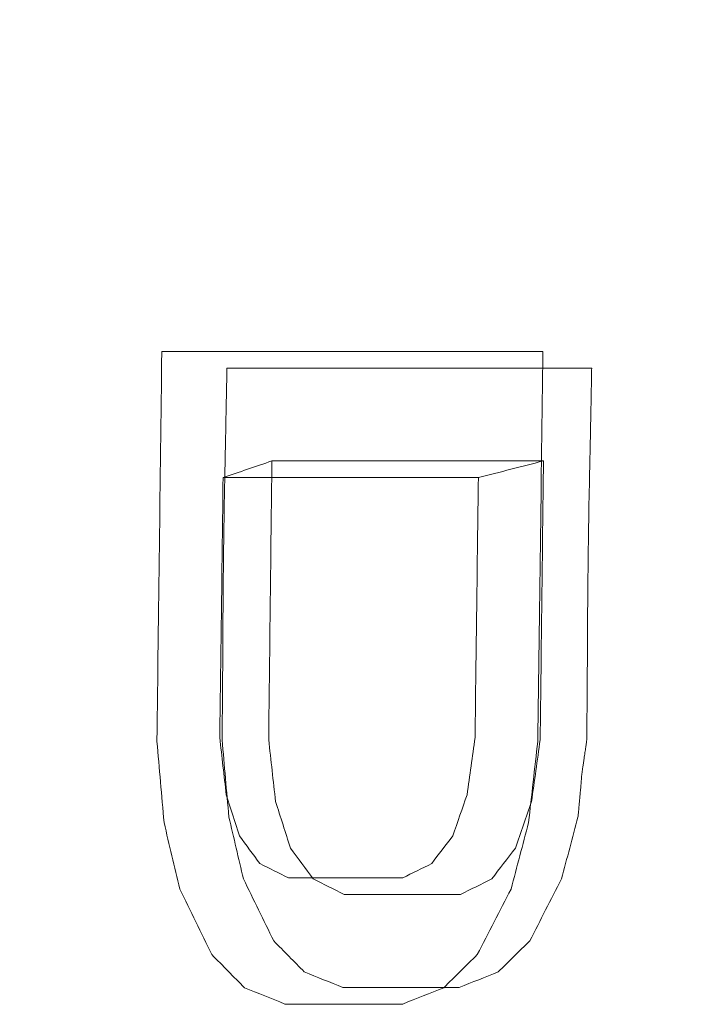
# Model space of a CAD drawing. Header units: millimetres. Extents: x -10 to 594, y 0 to 420.
# Tile 383 of 656: x 203.9296 to 203.9998, y 280.1017 to 280.2027. Entities that reach past the tile are written whole.
import ezdxf

# ---------------------------------------------------------------- set-up
doc = ezdxf.new("R2010")
doc.units = ezdxf.units.MM
doc.layers.add('1', color=7, linetype='Continuous', true_color=0xffffff)

msp = doc.modelspace()

# ---------------------------------------------------------------- linework, layer by layer
at = {"layer": '1', "color": 155, "linetype": 'Continuous', "lineweight": 18}
for points, knots in [([(204.40352, 278.79375), (204.33394, 278.7936), (204.19588, 278.82249), (203.93276, 278.99196), (203.64432, 279.40375), (203.41025, 280.1436), (203.32698, 281.01625), (203.41025, 281.88889), (203.64432, 282.62874), (203.93276, 283.04053), (204.19588, 283.21), (204.33394, 283.23889), (204.40352, 283.23875)], [0, 0, 0, 0, 0.0625, 0.125, 0.25, 0.375, 0.5, 0.625, 0.75, 0.875, 0.9375, 1, 1, 1, 1]), ([(204.40352, 283.23875), (204.40271, 283.23875), (204.40107, 283.23875), (204.39862, 283.23873), (204.39617, 283.23871), (204.39372, 283.23867), (204.39127, 283.23862), (204.38882, 283.23856), (204.38637, 283.23849), (204.38392, 283.23841), (204.38148, 283.23831), (204.37903, 283.2382), (204.37658, 283.23808), (204.37414, 283.23795), (204.37169, 283.23781), (204.36925, 283.23765), (204.36681, 283.23748), (204.36437, 283.2373), (204.36193, 283.23711), (204.35949, 283.23691), (204.35705, 283.23669), (204.35461, 283.23646), (204.35217, 283.23622), (204.34973, 283.23597), (204.34729, 283.23571), (204.34486, 283.23543), (204.34242, 283.23515), (204.33999, 283.23485), (204.33755, 283.23453), (204.33512, 283.23421), (204.33269, 283.23388), (204.33026, 283.23353), (204.32782, 283.23317), (204.32539, 283.2328), (204.32296, 283.23242), (204.32053, 283.23202), (204.31811, 283.23161), (204.31568, 283.2312), (204.31325, 283.23076), (204.31082, 283.23032), (204.3084, 283.22987), (204.30597, 283.2294), (204.30355, 283.22892), (204.30113, 283.22843), (204.2987, 283.22793), (204.29628, 283.22741), (204.29386, 283.22689), (204.29144, 283.22635), (204.28902, 283.2258), (204.2866, 283.22524), (204.28418, 283.22466), (204.28176, 283.22408), (204.27934, 283.22348), (204.27692, 283.22287), (204.27451, 283.22225), (204.27209, 283.22161), (204.26968, 283.22097), (204.26726, 283.22031), (204.26485, 283.21964), (204.26243, 283.21896), (204.26002, 283.21827), (204.25761, 283.21756), (204.2552, 283.21684), (204.25279, 283.21611), (204.25038, 283.21537), (204.24797, 283.21462), (204.24556, 283.21385), (204.24315, 283.21308), (204.24074, 283.21229), (204.23834, 283.21149), (204.23593, 283.21067), (204.23352, 283.20985), (204.23112, 283.20901), (204.22871, 283.20816), (204.22631, 283.2073), (204.22391, 283.20643), (204.2215, 283.20555), (204.2191, 283.20465), (204.2167, 283.20374), (204.2143, 283.20282), (204.2119, 283.20189), (204.2095, 283.20094), (204.2071, 283.19999), (204.2047, 283.19902), (204.2023, 283.19804), (204.1999, 283.19705), (204.18479, 283.19072), (204.15713, 283.17787), (204.1173, 283.15582), (204.07802, 283.13051), (204.03929, 283.10193), (203.99797, 283.06746), (203.95432, 283.02621), (203.90866, 282.97716), (203.86414, 282.9233), (203.82084, 282.86476), (203.77892, 282.80184), (203.73854, 282.73473), (203.69979, 282.66355), (203.6627, 282.5884), (203.62734, 282.50947), (203.59381, 282.42691), (203.56215, 282.34083), (203.52913, 282.2415), (203.49572, 282.1281), (203.46318, 281.99979), (203.43707, 281.87842), (203.41636, 281.76547), (203.40009, 281.66198), (203.38623, 281.55674), (203.37481, 281.44998), (203.36586, 281.34218), (203.35944, 281.23381), (203.35559, 281.12513), (203.35431, 281.01625), (203.35559, 280.90737), (203.35944, 280.79869), (203.36586, 280.69032), (203.37481, 280.58252), (203.38623, 280.47576), (203.40009, 280.37052), (203.41635, 280.26703), (203.435, 280.16536), (203.45597, 280.06574), (203.47923, 279.96839), (203.50473, 279.87344), (203.53242, 279.78108), (203.56215, 279.69166), (203.5938, 279.60559), (203.62734, 279.52303), (203.66269, 279.44409), (203.69978, 279.36894), (203.73854, 279.29777), (203.77891, 279.23066), (203.82084, 279.16773), (203.86414, 279.1092), (203.90865, 279.05534), (203.95432, 279.00629), (204.00109, 278.96208), (204.04887, 278.92281), (204.09755, 278.8886), (204.14711, 278.8595), (204.18209, 278.84287), (204.20193, 278.8346), (204.20637, 278.83279), (204.2108, 278.83103), (204.21523, 278.8293), (204.21967, 278.82762), (204.22411, 278.82598), (204.22855, 278.82438), (204.233, 278.82282), (204.23744, 278.8213), (204.24189, 278.81982), (204.24634, 278.81838), (204.25079, 278.81698), (204.25525, 278.81563), (204.2597, 278.81431), (204.26416, 278.81304), (204.26862, 278.8118), (204.27309, 278.81061), (204.27755, 278.80946), (204.28202, 278.80834), (204.28649, 278.80727), (204.29096, 278.80624), (204.29543, 278.80525), (204.29991, 278.8043), (204.30439, 278.8034), (204.30887, 278.80253), (204.31335, 278.8017), (204.31784, 278.80092), (204.32233, 278.80017), (204.32682, 278.79947), (204.33131, 278.79881), (204.33581, 278.79818), (204.3403, 278.7976), (204.3448, 278.79706), (204.34931, 278.79656), (204.35381, 278.7961), (204.35832, 278.79568), (204.36283, 278.7953), (204.36734, 278.79497), (204.37185, 278.79467), (204.37637, 278.79442), (204.38089, 278.7942), (204.38541, 278.79403), (204.38994, 278.79389), (204.39446, 278.7938), (204.39899, 278.79375), (204.40201, 278.79375), (204.40352, 278.79375)], [0, 0, 0, 0, 0.000746, 0.001492, 0.002237, 0.002983, 0.003728, 0.004473, 0.005218, 0.005962, 0.006707, 0.007451, 0.008195, 0.008939, 0.009683, 0.010427, 0.01117, 0.011913, 0.012657, 0.0134, 0.014143, 0.014885, 0.015628, 0.016371, 0.017113, 0.017855, 0.018598, 0.01934, 0.020082, 0.020824, 0.021566, 0.022307, 0.023049, 0.023791, 0.024532, 0.025274, 0.026015, 0.026757, 0.027498, 0.028239, 0.02898, 0.029722, 0.030463, 0.031204, 0.031945, 0.032686, 0.033427, 0.034168, 0.034909, 0.03565, 0.036391, 0.037132, 0.037874, 0.038615, 0.039356, 0.040097, 0.040838, 0.041579, 0.04232, 0.043062, 0.043803, 0.044545, 0.045286, 0.046027, 0.046769, 0.047511, 0.048252, 0.048994, 0.049736, 0.050478, 0.05122, 0.051962, 0.052705, 0.053447, 0.054189, 0.054932, 0.055675, 0.056418, 0.057161, 0.057904, 0.058647, 0.05939, 0.060134, 0.060878, 0.061621, 0.062365, 0.06311, 0.075698, 0.088229, 0.100725, 0.113207, 0.125697, 0.14129, 0.156857, 0.172441, 0.188081, 0.20372, 0.219302, 0.234867, 0.250452, 0.266047, 0.281627, 0.297231, 0.312895, 0.333766, 0.354549, 0.375329, 0.390906, 0.406468, 0.422052, 0.437697, 0.453344, 0.468917, 0.484456, 0.499999, 0.515541, 0.531079, 0.546652, 0.5623, 0.577944, 0.593528, 0.60909, 0.624668, 0.640257, 0.655835, 0.67144, 0.687107, 0.70277, 0.718373, 0.733954, 0.74955, 0.765134, 0.780698, 0.796281, 0.811921, 0.82756, 0.843143, 0.858711, 0.874306, 0.889914, 0.905519, 0.921164, 0.93689, 0.938265, 0.93964, 0.941013, 0.942387, 0.94376, 0.945132, 0.946504, 0.947876, 0.949247, 0.950618, 0.951989, 0.953359, 0.954729, 0.956099, 0.957469, 0.958839, 0.960208, 0.961578, 0.962947, 0.964317, 0.965686, 0.967055, 0.968425, 0.969794, 0.971164, 0.972534, 0.973903, 0.975274, 0.976644, 0.978014, 0.979385, 0.980756, 0.982128, 0.9835, 0.984872, 0.986244, 0.987618, 0.988991, 0.990365, 0.99174, 0.993115, 0.994491, 0.995867, 0.997244, 0.998622, 1, 1, 1, 1]), ([(203.95086, 280.16693), (203.95086, 280.16652), (203.95085, 280.16558), (203.95082, 280.16401), (203.95078, 280.16211), (203.95074, 280.15987), (203.95068, 280.15715), (203.95062, 280.15411), (203.95057, 280.15093), (203.95052, 280.1474), (203.95048, 280.14323), (203.95045, 280.13813), (203.95042, 280.13326), (203.95039, 280.13009), (203.95038, 280.12883)], [0, 0, 0, 0, 0.032483, 0.073716, 0.123699, 0.182434, 0.24992, 0.338547, 0.421869, 0.499887, 0.616896, 0.749912, 0.901226, 1, 1, 1, 1]), ([(203.98773, 280.12883), (203.98774, 280.12926), (203.98775, 280.13021), (203.98776, 280.13179), (203.98778, 280.1337), (203.98779, 280.13592), (203.98781, 280.13866), (203.98782, 280.14172), (203.98785, 280.1449), (203.98789, 280.14844), (203.98795, 280.15258), (203.98804, 280.15681), (203.98812, 280.1604), (203.98817, 280.16304), (203.98821, 280.16516), (203.98823, 280.1664), (203.98824, 280.16693)], [0, 0, 0, 0, 0.033214, 0.07483, 0.12485, 0.183273, 0.2501, 0.340527, 0.423869, 0.500128, 0.619109, 0.75009, 0.833086, 0.902402, 0.95804, 1, 1, 1, 1]), ([(203.98329, 280.15741), (203.97864, 280.15741), (203.96937, 280.15741), (203.96009, 280.15741), (203.95547, 280.15741)], [0, 0, 0, 0, 0.501446, 1, 1, 1, 1]), ([(203.95548, 280.15741), (203.96013, 280.15741), (203.9694, 280.15741), (203.97868, 280.15741), (203.9833, 280.15741)], [0, 0, 0, 0, 0.501453, 1, 1, 1, 1]), ([(203.95048, 280.15571), (203.95484, 280.15571), (203.96355, 280.15571), (203.97227, 280.15571), (203.97663, 280.15571)], [0, 0, 0, 0, 0.499869, 1, 1, 1, 1]), ([(203.98683, 280.1209), (203.98685, 280.12103), (203.98688, 280.12131), (203.98692, 280.12174), (203.98696, 280.1222), (203.98701, 280.12269), (203.98705, 280.1232), (203.9871, 280.12375), (203.98715, 280.12432), (203.98718, 280.12477), (203.98721, 280.12511), (203.98724, 280.12535), (203.98728, 280.12565), (203.98733, 280.12601), (203.98739, 280.12642), (203.98746, 280.12693), (203.98755, 280.12748), (203.98763, 280.12803), (203.98769, 280.12846), (203.98772, 280.12872), (203.98773, 280.12883)], [0, 0, 0, 0, 0.05053, 0.104473, 0.161839, 0.222634, 0.286865, 0.354537, 0.425653, 0.500219, 0.522574, 0.552611, 0.590369, 0.635866, 0.689113, 0.750117, 0.832779, 0.901969, 0.957702, 1, 1, 1, 1]), ([(203.9748, 280.11296), (203.97282, 280.11296), (203.96884, 280.11296), (203.96487, 280.11296), (203.96288, 280.11296)], [0, 0, 0, 0, 0.5, 1, 1, 1, 1]), ([(203.96275, 280.10343), (203.96474, 280.10343), (203.96871, 280.10343), (203.97269, 280.10343), (203.97467, 280.10343)], [0, 0, 0, 0, 0.5, 1, 1, 1, 1])]:
    msp.add_open_spline(points, degree=3, knots=knots, dxfattribs=at)
for points, degree in [([(203.8664, 279.73949), (203.84234, 279.79248), (203.81629, 279.93097), (203.81629, 280.08089), (203.84233, 280.21941), (203.89045, 280.32543), (203.95333, 280.38282), (204.0214, 280.38283), (204.08429, 280.32547), (204.10836, 280.27245)], 2), ([(204.10836, 280.27245), (204.1044, 280.28117), (204.09609, 280.29775), (204.08259, 280.31982), (204.06816, 280.33886), (204.05296, 280.3547), (204.03713, 280.36718), (204.02081, 280.37618), (204.00418, 280.38162), (203.98738, 280.38343), (203.97058, 280.38162), (203.95395, 280.37618), (203.93764, 280.36718), (203.9218, 280.3547), (203.9066, 280.33886), (203.89218, 280.31982), (203.87867, 280.29775), (203.86621, 280.27288), (203.85491, 280.24543), (203.8449, 280.21568), (203.83625, 280.1839), (203.82906, 280.15042), (203.82339, 280.11554), (203.81931, 280.07961), (203.81684, 280.04296), (203.81601, 280.00597), (203.81684, 279.96897), (203.81931, 279.93233), (203.82339, 279.89639), (203.82906, 279.86152), (203.83625, 279.82803), (203.8449, 279.79626), (203.85491, 279.7665), (203.86244, 279.74821), (203.8664, 279.73949)], 3), ([(203.85584, 279.75295), (203.85208, 279.76123), (203.84493, 279.77861), (203.83542, 279.80686), (203.82721, 279.83702), (203.82038, 279.86882), (203.815, 279.90193), (203.81112, 279.93605), (203.80878, 279.97084), (203.808, 280.00597), (203.80878, 280.04109), (203.81112, 280.07588), (203.815, 280.11), (203.82038, 280.14312), (203.82721, 280.17491), (203.83542, 280.20508), (203.84493, 280.23333), (203.85565, 280.25939), (203.86748, 280.283), (203.88031, 280.30396), (203.894, 280.32204), (203.90844, 280.33707), (203.92347, 280.34892), (203.93896, 280.35747), (203.95476, 280.36263), (203.9707, 280.36436), (203.98665, 280.36263), (204.00245, 280.35747), (204.01793, 280.34892), (204.03297, 280.33707), (204.0474, 280.32204), (204.0611, 280.30396), (204.07392, 280.283), (204.08181, 280.26726), (204.08557, 280.25898)], 3), ([(203.8664, 279.73949), (203.87036, 279.73077), (203.87867, 279.71418), (203.89218, 279.69212), (203.9066, 279.67307), (203.9218, 279.65723), (203.93764, 279.64475), (203.95395, 279.63575), (203.97058, 279.63032), (203.98738, 279.6285), (204.00418, 279.63032), (204.02081, 279.63575), (204.03713, 279.64475), (204.05296, 279.65723), (204.06816, 279.67307), (204.08259, 279.69212), (204.09609, 279.71418), (204.10856, 279.73906), (204.11985, 279.7665), (204.12987, 279.79626), (204.13851, 279.82803), (204.1457, 279.86152), (204.15137, 279.89639), (204.15545, 279.93233), (204.15792, 279.96897), (204.15875, 280.00597), (204.15792, 280.04296), (204.15545, 280.07961), (204.15137, 280.11554), (204.1457, 280.15042), (204.13851, 280.1839), (204.12987, 280.21568), (204.11985, 280.24543), (204.11232, 280.26373), (204.10836, 280.27245)], 3), ([(204.10836, 280.27245), (204.13242, 280.21945), (204.15847, 280.08097), (204.15848, 279.93104), (204.13243, 279.79252), (204.08431, 279.6865), (204.02143, 279.62911), (203.95337, 279.6291), (203.89047, 279.68647), (203.8664, 279.73949)], 2), ([(204.08557, 280.25898), (204.08933, 280.2507), (204.09648, 280.23333), (204.10599, 280.20508), (204.1142, 280.17491), (204.12102, 280.14312), (204.1264, 280.11), (204.13028, 280.07588), (204.13263, 280.04109), (204.13341, 280.00597), (204.13263, 279.97084), (204.13028, 279.93605), (204.1264, 279.90193), (204.12102, 279.86882), (204.1142, 279.83702), (204.10599, 279.80686), (204.09648, 279.77861), (204.08575, 279.75255), (204.07392, 279.72893), (204.0611, 279.70798), (204.0474, 279.6899), (204.03297, 279.67486), (204.01793, 279.66301), (204.00245, 279.65446), (203.98665, 279.6493), (203.9707, 279.64758), (203.95476, 279.6493), (203.93896, 279.65446), (203.92347, 279.66301), (203.90844, 279.67486), (203.894, 279.6899), (203.88031, 279.70798), (203.86748, 279.72893), (203.8596, 279.74467), (203.85584, 279.75295)], 3), ([(203.9437, 280.12866), (203.94387, 280.14199), (203.94404, 280.15531), (203.9442, 280.16863)], 3), ([(203.9442, 280.16863), (203.95722, 280.16863), (203.97023, 280.16863), (203.98324, 280.16863)], 3), ([(203.98324, 280.16863), (203.98307, 280.15531), (203.9829, 280.14199), (203.98272, 280.12866)], 3), ([(203.98824, 280.16693), (203.98201, 280.16693), (203.96955, 280.16693), (203.95709, 280.16693), (203.95086, 280.16693)], 3), ([(203.95547, 280.15741), (203.95381, 280.15684), (203.95214, 280.15627), (203.95048, 280.15571)], 3), ([(203.95515, 280.12883), (203.95526, 280.13836), (203.95537, 280.14788), (203.95548, 280.15741)], 3), ([(203.97663, 280.15571), (203.97885, 280.15627), (203.98107, 280.15684), (203.98329, 280.15741)], 3), ([(203.9833, 280.15741), (203.98319, 280.14788), (203.98308, 280.13836), (203.98296, 280.12883)], 3), ([(203.95048, 280.15571), (203.95037, 280.14682), (203.95026, 280.13793), (203.95014, 280.12905)], 3), ([(203.97663, 280.15571), (203.96792, 280.15571), (203.9592, 280.15571), (203.95048, 280.15571)], 3), ([(203.97629, 280.12905), (203.9764, 280.13793), (203.97652, 280.14682), (203.97663, 280.15571)], 3), ([(203.94443, 280.12033), (203.94419, 280.12311), (203.94394, 280.12588), (203.9437, 280.12866)], 3), ([(203.95014, 280.12905), (203.95036, 280.1271), (203.95058, 280.12514), (203.9508, 280.12319)], 3), ([(203.95038, 280.12883), (203.95061, 280.12619), (203.95084, 280.12354), (203.95107, 280.1209)], 3), ([(203.95586, 280.12248), (203.95562, 280.1246), (203.95538, 280.12672), (203.95515, 280.12883)], 3), ([(203.97548, 280.12319), (203.97575, 280.12514), (203.97602, 280.1271), (203.97629, 280.12905)], 3), ([(203.98272, 280.12866), (203.9824, 280.12588), (203.98209, 280.12311), (203.98177, 280.12033)], 3), ([(203.98296, 280.12883), (203.98267, 280.12672), (203.98238, 280.1246), (203.98208, 280.12248)], 3), ([(203.9508, 280.12319), (203.95125, 280.12178), (203.95171, 280.12037), (203.95216, 280.11896)], 3), ([(203.95738, 280.11772), (203.95687, 280.11931), (203.95637, 280.1209), (203.95586, 280.12248)], 3), ([(203.97401, 280.11896), (203.9745, 280.12037), (203.97499, 280.12178), (203.97548, 280.12319)], 3), ([(203.98208, 280.12248), (203.98153, 280.1209), (203.98098, 280.11931), (203.98043, 280.11772)], 3), ([(203.95107, 280.1209), (203.95157, 280.11878), (203.95207, 280.11666), (203.95257, 280.11455)], 3), ([(203.98515, 280.11455), (203.98571, 280.11666), (203.98627, 280.11878), (203.98683, 280.1209)], 3), ([(203.94604, 280.11352), (203.94551, 280.11579), (203.94497, 280.11806), (203.94443, 280.12033)], 3), ([(203.98177, 280.12033), (203.98118, 280.11806), (203.98058, 280.11579), (203.97998, 280.11352)], 3), ([(203.95216, 280.11896), (203.95285, 280.11802), (203.95355, 280.11707), (203.95425, 280.11613)], 3), ([(203.97185, 280.11613), (203.97257, 280.11707), (203.97329, 280.11802), (203.97401, 280.11896)], 3), ([(203.95972, 280.11455), (203.95894, 280.1156), (203.95816, 280.11666), (203.95738, 280.11772)], 3), ([(203.98043, 280.11772), (203.97962, 280.11666), (203.97881, 280.1156), (203.978, 280.11455)], 3), ([(203.95425, 280.11613), (203.95522, 280.11564), (203.9562, 280.11515), (203.95717, 280.11466)], 3), ([(203.96889, 280.11466), (203.96987, 280.11515), (203.97086, 280.11564), (203.97185, 280.11613)], 3), ([(203.95257, 280.11455), (203.9536, 280.11243), (203.95463, 280.11031), (203.95567, 280.1082)], 3), ([(203.95717, 280.11466), (203.96108, 280.11466), (203.96498, 280.11466), (203.96889, 280.11466)], 3), ([(203.96288, 280.11296), (203.96183, 280.11349), (203.96078, 280.11402), (203.95972, 280.11455)], 3), ([(203.978, 280.11455), (203.97694, 280.11402), (203.97587, 280.11349), (203.9748, 280.11296)], 3), ([(203.98189, 280.1082), (203.98298, 280.11031), (203.98407, 280.11243), (203.98515, 280.11455)], 3), ([(203.94933, 280.10679), (203.94823, 280.10903), (203.94714, 280.11128), (203.94604, 280.11352)], 3), ([(203.97998, 280.11352), (203.97883, 280.11128), (203.97767, 280.10903), (203.97652, 280.10679)], 3), ([(203.95567, 280.1082), (203.95671, 280.10714), (203.95776, 280.10608), (203.9588, 280.10502)], 3), ([(203.97867, 280.10502), (203.97974, 280.10608), (203.98081, 280.10714), (203.98189, 280.1082)], 3), ([(203.95268, 280.10339), (203.95156, 280.10453), (203.95044, 280.10566), (203.94933, 280.10679)], 3), ([(203.97652, 280.10679), (203.97537, 280.10566), (203.97422, 280.10453), (203.97308, 280.10339)], 3), ([(203.9588, 280.10502), (203.96012, 280.10449), (203.96144, 280.10396), (203.96275, 280.10343)], 3), ([(203.97467, 280.10343), (203.976, 280.10396), (203.97733, 280.10449), (203.97867, 280.10502)], 3), ([(203.95682, 280.10173), (203.95544, 280.10229), (203.95406, 280.10284), (203.95268, 280.10339)], 3), ([(203.97308, 280.10339), (203.97168, 280.10284), (203.97029, 280.10229), (203.96889, 280.10173)], 3), ([(203.96889, 280.10173), (203.96487, 280.10173), (203.96084, 280.10173), (203.95682, 280.10173)], 3)]:
    msp.add_open_spline(points, degree=degree, dxfattribs=at)

doc.saveas('drawing.dxf')
